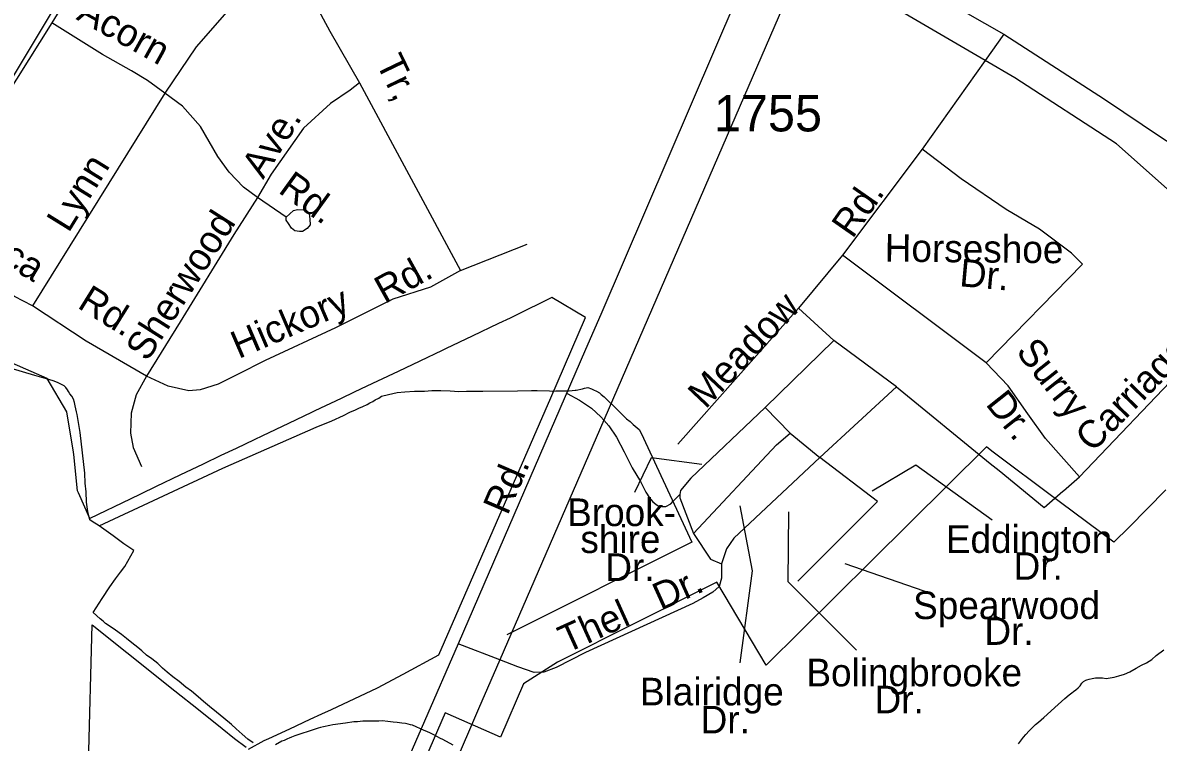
# Model space of a CAD drawing. Extents: x 2260773 to 2342389, y 552869 to 618546.
# Drawn here: x 2315643 to 2319547, y 584994 to 587470 of the extents above; entities that cross this region are included whole.
import ezdxf

# ---------------------------------------------------------------- set-up
doc = ezdxf.new("R2010")
doc.units = 0
for name, color, linetype in [('Exist Boundary Land Use Reservation Military US Department of Defense', 7, 'Continuous'), ('Exist Boundary Political City Limit New', 7, 'Continuous'), ('Exist Boundary Political Urban Extension UEB', 7, 'Continuous'), ('Exist Hydrographic Misc Water Feature', 7, 'Continuous'), ('Exist Road Non-System Type 51', 7, 'Continuous'), ('Exist Road Non-System Type 51 Label', 7, 'Continuous'), ('Exist Road Primary US Attributed', 7, 'Continuous'), ('Exist Road Secondary Type 51 Attributed', 7, 'Continuous'), ('Exist Road Secondary Type 51 Label', 7, 'Continuous'), ('Exist Road Secondary Type 51 Number Label', 7, 'Continuous'), ('Map Preparation Boundary City Limit Buffer Line', 7, 'Continuous')]:
    doc.layers.add(name, color=color, linetype=linetype)

msp = doc.modelspace()

# ---------------------------------------------------------------- linework, layer by layer
at = {"layer": 'Exist Boundary Land Use Reservation Military US Department of Defense'}
msp.add_lwpolyline([(2316266.1, 588383.9), (2315121, 586471.4), (2314859.6, 586259.1)], dxfattribs=at)
at = {"layer": 'Exist Boundary Political City Limit New'}
for points in [[(2316419, 584970.5), (2316473, 585000.7), (2316488.8, 585007.2), (2316561, 585040.8), (2316631, 585073.4), (2316670.8, 585091.8), (2316705, 585107.6), (2316863.2, 585181.2), (2316951.2, 585229.1), (2317073, 585295.1), (2317459, 586180.1), (2317578, 586455.7), (2317461.5, 586524.4), (2317429.8, 586508.8), (2317367.2, 586478.1), (2317318.5, 586454.3), (2317278.8, 586435), (2317188.2, 586391.9), (2317098.2, 586349), (2317084.8, 586342.6), (2317007.8, 586306.1), (2316933.2, 586270.5), (2316916.5, 586262.5), (2316826.5, 586219.7), (2316782.2, 586198.7), (2316737.8, 586177.6), (2316647.5, 586134.6), (2316635.5, 586128.8), (2316557, 586091.4), (2316467.2, 586048.8), (2316438.8, 586035.2), (2316376.8, 586005.8), (2316323.8, 585980.6), (2316263.5, 585951.8), (2316183, 585913.5), (2316102, 585875), (2316048, 585847.9), (2316012.2, 585831), (2315873, 585764.9), (2315834.5, 585852.4), (2315831.5, 585859.5), (2315818, 585984.1), (2315817.2, 585992.1), (2315794.8, 586131.6), (2315726.5, 586246.1), (2315672, 586270.1), (2315606.5, 586299.2)], [(2319572.8, 585862.6), (2319509, 585798.1), (2319446.8, 585734.9), (2319394.8, 585682.4), (2319211, 585818.9), (2319161.5, 585856), (2319012, 585968.8), (2318975.2, 585996.6), (2318956.2, 586010.9), (2318559.5, 585617.6), (2318198.8, 585259.9), (2318029.8, 585544.8), (2317481, 585270.3), (2317365.2, 585196), (2317285, 585012.1), (2317094.8, 585096.2), (2317001, 584879.1)], [(2315869.2, 584921.1), (2315881, 585398.8), (2316001, 585303.2), (2316166.2, 585171.2), (2316247.2, 585106.6), (2316328.5, 585041.6), (2316371.5, 585007.4), (2316410.8, 584977)]]:
    msp.add_lwpolyline(points, dxfattribs=at)
at = {"layer": 'Exist Boundary Political Urban Extension UEB'}
for p, q in [((2317640.6, 586103), (2317283.1, 585277.7)), ((2317283.1, 585277.7), (2317210.4, 585109.7)), ((2317210.4, 585109.7), (2317048.5, 584735.8))]:
    msp.add_line(p, q, dxfattribs=at)
for points in [[(2318952.2, 587339.9), (2318333.3, 587702.4), (2317640.6, 586103)], [(2319892.5, 586555.7), (2319774.2, 586724.7), (2319403.7, 587054), (2319053.7, 587280.4), (2318952.2, 587339.9)]]:
    msp.add_lwpolyline(points, dxfattribs=at)
at = {"layer": 'Exist Hydrographic Misc Water Feature'}
for points in [[(2315906, 585738.8), (2315881.4, 585754.2), (2315873.4, 585760.3), (2315867, 585788.1), (2315862.5, 585820.4), (2315860.5, 585855.9), (2315857.8, 585885.9), (2315855.8, 585919.9), (2315840, 586059.8), (2315829.5, 586121.8), (2315827.3, 586131.4), (2315825.6, 586141.4), (2315823.4, 586151.5), (2315821.1, 586163.6), (2315817.2, 586175.5), (2315811.1, 586185.4), (2315804.9, 586193.2), (2315800.6, 586201.2), (2315796.5, 586207), (2315790.6, 586215.2), (2315784.8, 586220.9), (2315776.6, 586225), (2315764.3, 586230.9), (2315750.4, 586236.7), (2315732.3, 586242.7), (2315684.3, 586256), (2315600.1, 586281.2)], [(2315906, 585738.8), (2316331.3, 585937.1), (2316652, 586078.7), (2316705.3, 586101), (2316745.5, 586119.3), (2316767.2, 586129.9), (2316787.1, 586137.8), (2316798.8, 586144.1), (2316812.5, 586150.2), (2316826.9, 586156.6), (2316836.7, 586162.4), (2316846.8, 586166.6), (2316854.6, 586172.7), (2316866.7, 586178.5), (2316876.1, 586184.9), (2316900.3, 586191.4), (2316930, 586197.4), (2316956.5, 586199.9), (2316989.9, 586202.2), (2317024, 586202.3), (2317050, 586204.9), (2317080.1, 586205.3), (2317112.1, 586203.3), (2317142.1, 586201.6), (2317168.1, 586202.1), (2317193.9, 586202.3), (2317224.3, 586202.6), (2317343.8, 586204.1), (2317392, 586204.5), (2317411.7, 586204.8), (2317453.9, 586203.3), (2317463.6, 586203.1), (2317475.9, 586203.3), (2317484.1, 586203.3), (2317493.9, 586203.4), (2317503.6, 586203.6), (2317513.8, 586203.6), (2317522, 586203.6), (2317541.9, 586205.9), (2317545.8, 586206.1), (2317567.7, 586210.5), (2317573.9, 586212.4), (2317579.8, 586214.4), (2317585.8, 586214.7), (2317597.9, 586210.4), (2317605.7, 586206.8), (2317615.7, 586202.9), (2317625.8, 586196.9), (2317631.7, 586191.2), (2317641.8, 586183.2), (2317692.6, 586133.7), (2317702.5, 586123.7), (2317708.6, 586118), (2317718.9, 586107.9), (2317731, 586098), (2317741.2, 586088.3), (2317762.8, 586070.4), (2317769.3, 586058.5), (2317943.6, 585682.7), (2317306.9, 585364.1)], [(2316377.2, 585040.1), (2316360.6, 585056), (2316334.6, 585077.8), (2316308.5, 585097.5), (2316284.5, 585116.9), (2316264, 585135), (2316246, 585150.7), (2316223.6, 585170.3), (2316203.5, 585184.3), (2316181.2, 585203.8), (2316159.2, 585219.7), (2316138.9, 585235.4), (2316123, 585249.1), (2316106.8, 585264.9), (2316086.5, 585281), (2316068.4, 585294.6), (2316052, 585308.5), (2316038.3, 585320.2), (2316018, 585336.3), (2315999.7, 585352), (2315982.1, 585365.6), (2315961.4, 585379.7), (2315943.7, 585393.3), (2315927.5, 585403), (2315919.5, 585411.1), (2315909.3, 585418.7), (2315885.3, 585440.6), (2315916.3, 585489.1), (2315942.1, 585529), (2315961.6, 585557.2), (2315979.4, 585579.3), (2315993.4, 585599.5), (2316024.5, 585654), (2315990.1, 585677.4), (2315954, 585705.2), (2315906, 585738.8)], [(2319066.3, 584989), (2319083.9, 585011.5), (2319091.9, 585021.2), (2319103.8, 585033.6), (2319113.4, 585043.5), (2319125.3, 585055.9), (2319135.2, 585063.8), (2319153.2, 585080.1), (2319202.6, 585124.6), (2319214.5, 585134.6), (2319226.4, 585145), (2319240.4, 585157.1), (2319250.2, 585164.9), (2319255.9, 585168.9), (2319264.1, 585175), (2319271.5, 585181.2), (2319278.1, 585189.1), (2319284, 585197.5), (2319289.8, 585203.6), (2319297.6, 585207.6), (2319301.9, 585209.5), (2319309.7, 585211.5), (2319319.5, 585213.7), (2319331.8, 585215.9), (2319343.7, 585216.1), (2319355.6, 585216), (2319367.5, 585214.1), (2319381.6, 585216.5), (2319395.6, 585218.4), (2319411.6, 585222.5), (2319431.3, 585228.9), (2319449.1, 585237.2), (2319471.2, 585249.3), (2319489.1, 585259.6), (2319506.9, 585267.8), (2319524.8, 585279.7), (2319540.3, 585292.4), (2319566.2, 585312.4)], [(2317123, 584984.2), (2317087.3, 585003.8), (2317078.9, 585007.9), (2317067.2, 585013.7), (2317056.8, 585019.4), (2317044.9, 585025.2), (2317032.8, 585031.1), (2317022.7, 585035), (2316982.7, 585052.8), (2316976.6, 585054.5), (2316968.6, 585056.6), (2316958.5, 585058.4), (2316946.6, 585060.2), (2316930.4, 585062.3), (2316916.5, 585064), (2316898.7, 585065.9), (2316878.6, 585067.7), (2316866.7, 585067.4), (2316850.5, 585067.1), (2316832.4, 585066.9), (2316812.5, 585066.7), (2316794.3, 585064.5), (2316780.8, 585064.5), (2316752.5, 585060.3), (2316708.8, 585053.9), (2316698.7, 585051.7), (2316676.6, 585047.4), (2316666.5, 585045.2), (2316658.5, 585043.2), (2316648.5, 585039), (2316578.8, 585016.3), (2316567.1, 585012.4), (2316559.3, 585008.3), (2316553.4, 585005.9), (2316541.3, 585000), (2316533.3, 584998), (2316511.7, 584985.4)], [(2316435.5, 584992.8), (2316417, 585004.5), (2316397.1, 585022.5), (2316377.2, 585040.1)]]:
    msp.add_lwpolyline(points, dxfattribs=at)
at = {"layer": 'Exist Road Non-System Type 51'}
for p, q in [((2319016.5, 587430.5), (2318952.2, 587339.9)), ((2318952.2, 587339.9), (2318735.9, 587034.8)), ((2316800.3, 587263), (2317147.8, 586617.6)), ((2316131.9, 587227.7), (2315676, 586496.3)), ((2318735.9, 587034.8), (2318462, 586670.4)), ((2316548.2, 586801.5), (2316450.2, 586868.6)), ((2317147.8, 586617.6), (2317376.8, 586708)), ((2318462, 586670.4), (2318309.8, 586487.7)), ((2318956, 586300.2), (2318462, 586670.4)), ((2319276.8, 585907.8), (2319892.5, 586555.7)), ((2318309.8, 586487.7), (2317895.3, 586020.2)), ((2318309.8, 586487.7), (2318431.5, 586376.4)), ((2318195, 586146.8), (2318431.5, 586376.4)), ((2318647, 586217.1), (2318431.5, 586376.4)), ((2318383.6, 585974.7), (2318647, 586217.1)), ((2318647, 586217.1), (2318969.6, 585953.7)), ((2318195, 586146.8), (2318281.7, 586057.7)), ((2318281.7, 586057.7), (2318383.6, 585974.7)), ((2318969.6, 585953.7), (2318999.7, 585929.2)), ((2319221.1, 585859.5), (2319276.8, 585907.8)), ((2319219.5, 585858.2), (2319221.1, 585859.5)), ((2317283.1, 585277.7), (2317140.2, 585333.1))]:
    msp.add_line(p, q, dxfattribs=at)
for points in [[(2316547, 587716.2), (2316508.6, 587681.9), (2316467.2, 587643.7), (2316407.9, 587581.1), (2316336.8, 587498.4), (2316238.6, 587387.4), (2316131.9, 587227.7)], [(2316547, 587716.2), (2316579.3, 587657.6), (2316621.6, 587584.9), (2316698.3, 587441.6), (2316800.3, 587263)], [(2316131.9, 587227.7), (2316071.9, 587271.8), (2316016.4, 587304.4), (2315917.6, 587360.9), (2315834.7, 587412.1), (2315743, 587470.3)], [(2316800.3, 587263), (2316768.5, 587238.3), (2316701.5, 587192.4), (2316608, 587107.7), (2316496.9, 586948.9), (2316450.2, 586868.6)], [(2316450.2, 586868.6), (2316401.7, 586904.8), (2316352.3, 586955.9), (2316313.5, 587010.6), (2316253.6, 587113), (2316191.8, 587183.6), (2316131.9, 587227.7)], [(2318956, 586300.2), (2319286.2, 586640), (2319248.7, 586677.5), (2319138.7, 586759.5), (2319023.9, 586827.4), (2318869.4, 586932.8), (2318735.9, 587034.8)], [(2316450.2, 586868.6), (2316369.1, 586741.5), (2316183.9, 586441.6), (2316068.4, 586253.6)], [(2316548.2, 586801.5), (2316573.9, 586823.7), (2316588, 586827.9), (2316607.9, 586826.1), (2316618, 586822.3), (2316628, 586812.3), (2316630.3, 586794.4), (2316630.6, 586774.4), (2316620.6, 586762.2), (2316604.6, 586752.1), (2316594.6, 586751.9), (2316578.8, 586753.9), (2316566.6, 586763.6), (2316556.5, 586779.6), (2316548.2, 586791.5), (2316548.2, 586801.5)], [(2315676, 586496.3), (2315614.3, 586528), (2315537.6, 586574.8), (2315438.8, 586634.8), (2315370, 586680.7), (2315303, 586730.1)], [(2317147.8, 586617.6), (2317044.5, 586560.6), (2316915.8, 586519.2), (2316718.3, 586420.4), (2316476.7, 586307.5), (2316381.4, 586259.8), (2316314.4, 586226.3), (2316252.7, 586206.9), (2316213.9, 586203.4), (2316143.3, 586219.2), (2316068.4, 586253.6)], [(2316068.4, 586253.6), (2315861.2, 586374.5), (2315676, 586496.3)], [(2319276.8, 585907.8), (2319159.7, 586040.2), (2319098.9, 586124.5), (2319031, 586220.6), (2318956, 586300.2)], [(2316068.4, 586253.6), (2316033.1, 586190.1), (2316015.5, 586126.6), (2316013.7, 586057.8), (2316022.5, 586008.4), (2316050.8, 585943.1)], [(2317515.1, 586194.9), (2317557.1, 586171.7), (2317599, 586144.2), (2317630.9, 586113.8), (2317640.6, 586103)], [(2318195, 586146.8), (2317939.8, 585903.1), (2317904.7, 585860.9), (2317901.6, 585847)], [(2317640.6, 586103), (2317658.4, 586083.4), (2317684.4, 586044.3), (2317710.5, 585993.6), (2317738, 585938.5), (2317767, 585892.2), (2317785.8, 585854.5), (2317797.3, 585835.7), (2317808.9, 585821.2), (2317819.1, 585814), (2317827.7, 585808.2), (2317840.8, 585805.3), (2317853.8, 585805.3), (2317871.6, 585815.4), (2317878.7, 585824.1), (2317901.6, 585847)], [(2317949.2, 585713.3), (2318234.8, 586017.9), (2318281.7, 586057.7)], [(2318383.6, 585974.7), (2318088.3, 585696.7), (2318062.2, 585660.4), (2318044.9, 585608.3)], [(2318307.4, 585549.3), (2318581.4, 585823.4), (2318383.6, 585974.7)], [(2318999.7, 585929.2), (2319155.1, 585802.3), (2319219.5, 585858.2)], [(2317901.6, 585847), (2317902.3, 585835.1), (2317949.2, 585713.3)], [(2317949.2, 585713.3), (2318007.7, 585624.3), (2318044.9, 585608.3)], [(2318044.9, 585608.3), (2318044.9, 585559.1), (2318037.6, 585530.1), (2318015.9, 585511.3), (2317982.6, 585491), (2317946.4, 585472.2), (2317577.3, 585302.7), (2317477.5, 585252), (2317434, 585236.1), (2317400.8, 585234.6), (2317345.7, 585253.5), (2317283.1, 585277.7)]]:
    msp.add_lwpolyline(points, dxfattribs=at)
at = {"layer": 'Exist Road Non-System Type 51 Label'}
for points in [[(2317746.9, 585854.7), (2317804.8, 585974.3), (2317978.3, 585951.2)], [(2318976.3, 585758.6), (2318714.1, 585947.7), (2318563.6, 585858.9)], [(2318109.4, 585268.1), (2318151.9, 585584.5), (2318109.4, 585808.4)], [(2318509.7, 585310.9), (2318274.7, 585546), (2318276.8, 585786.8)], [(2318771.9, 585503.9), (2318471.1, 585608.1)]]:
    msp.add_lwpolyline(points, dxfattribs=at)
at = {"layer": 'Exist Road Primary US Attributed'}
msp.add_lwpolyline([(2318251.8, 587914.8), (2318327.1, 587858.3), (2318372, 587827.3), (2318422.6, 587792.4), (2318758.4, 587579.5), (2319016.5, 587430.5), (2319362.2, 587207.1), (2319558.2, 587075.4), (2319619.6, 587035.9), (2319677, 586997.4), (2319744.9, 586958.9), (2319794.7, 586933.9), (2319844.6, 586913.5), (2319901.2, 586899.9)], dxfattribs=at)
at = {"layer": 'Exist Road Secondary Type 51 Attributed'}
for points in [[(2317264.7, 588824.8), (2316996, 588713.4), (2316820.6, 588640.2), (2316646, 588567.8), (2316554.3, 588523.7), (2316476.7, 588481.4), (2316430.8, 588451.4), (2316426.3, 588447.4), (2316416.7, 588439), (2316367.3, 588396.7), (2316307.4, 588338.4), (2316240.3, 588260.8), (2316216.5, 588226.4), (2316147.8, 588120.5), (2316038.4, 587947.6), (2315909.7, 587742.9), (2315743, 587470.3), (2315541.1, 587150)], [(2318251.8, 587914.8), (2317630.1, 586466.8), (2317577.9, 586345.8), (2317140.2, 585333.1), (2316792.8, 584535.1), (2316729.7, 584360.3), (2316710.3, 584319.7), (2316465.2, 583751.5), (2316439, 583690.4), (2316407.2, 583616), (2316193.6, 583117), (2316170.7, 583063.4), (2316168.6, 583058.5)]]:
    msp.add_lwpolyline(points, dxfattribs=at)
at = {"layer": 'Map Preparation Boundary City Limit Buffer Line'}
for points in [[(2316419, 584970.5), (2316473, 585000.7), (2316488.8, 585007.2), (2316561, 585040.8), (2316631, 585073.4), (2316670.8, 585091.8), (2316705, 585107.6), (2316863.2, 585181.2), (2316951.2, 585229.1), (2317073, 585295.1), (2317459, 586180.1), (2317578, 586455.7), (2317461.5, 586524.4), (2317429.8, 586508.8), (2317367.2, 586478.1), (2317318.5, 586454.3), (2317278.8, 586435), (2317188.2, 586391.9), (2317098.2, 586349), (2317084.8, 586342.6), (2317007.8, 586306.1), (2316933.2, 586270.5), (2316916.5, 586262.5), (2316826.5, 586219.7), (2316782.2, 586198.7), (2316737.8, 586177.6), (2316647.5, 586134.6), (2316635.5, 586128.8), (2316557, 586091.4), (2316467.2, 586048.8), (2316438.8, 586035.2), (2316376.8, 586005.8), (2316323.8, 585980.6), (2316263.5, 585951.8), (2316183, 585913.5), (2316102, 585875), (2316048, 585847.9), (2316012.2, 585831), (2315873, 585764.9), (2315834.5, 585852.4), (2315831.5, 585859.5), (2315818, 585984.1), (2315817.2, 585992.1), (2315794.8, 586131.6), (2315726.5, 586246.1), (2315672, 586270.1), (2315606.5, 586299.2)], [(2319572.8, 585862.6), (2319509, 585798.1), (2319446.8, 585734.9), (2319394.8, 585682.4), (2319211, 585818.9), (2319161.5, 585856), (2319012, 585968.8), (2318975.2, 585996.6), (2318956.2, 586010.9), (2318559.5, 585617.6), (2318198.8, 585259.9), (2318029.8, 585544.8), (2317481, 585270.3), (2317365.2, 585196), (2317285, 585012.1), (2317094.8, 585096.2), (2317001, 584879.1)], [(2315869.2, 584921.1), (2315881, 585398.8), (2316001, 585303.2), (2316166.2, 585171.2), (2316247.2, 585106.6), (2316328.5, 585041.6), (2316371.5, 585007.4), (2316410.8, 584977)]]:
    msp.add_lwpolyline(points, dxfattribs=at)

# ---------------------------------------------------------------- texts
at = {"layer": 'Exist Road Non-System Type 51 Label'}
for s, rotation, p in [('Surry', 308.463, (2319055, 586337.3)), ('Carriage', 45.6183, (2319320.9, 585988.6)), ('Dr.', 308.463, (2318951, 586157.3)), ('Dr.', 24.3307, (2317836.8, 585446.4)), ('Thel', 24.3307, (2317512.2, 585299.6))]:
    msp.add_text(s, height=95, rotation=rotation, dxfattribs=at).set_placement(p)
for s, p in [('Brook-', (2317514.7, 585738.3)), ('shire', (2317560.2, 585645.7)), ('Eddington', (2318816.9, 585646)), ('Dr.', (2317646, 585549.5)), ('Dr.', (2319049.8, 585553.4)), ('Spearwood', (2318704.3, 585418.3)), ('Dr.', (2318949.5, 585329.6)), ('Bolingbrooke', (2318337.3, 585186.8)), ('Blairidge', (2317765.1, 585121.2)), ('Dr.', (2318571.6, 585094.1)), ('Dr.', (2317973.8, 585024.7))]:
    msp.add_text(s, height=95, dxfattribs=at).set_placement(p)
at = {"layer": 'Exist Road Secondary Type 51 Label'}
for s, rotation, p in [('Acorn', 330.9604, (2315823.5, 587483.4)), ('Tr,', 295.7183, (2316856, 587333.1)), ('Ave.', 57.7459, (2316469.5, 586929)), ('Lynn', 58.2844, (2315800.5, 586744.7)), ('Rd.', 324.1762, (2316517.7, 586888.3)), ('Rd.', 55.058, (2318495.8, 586724.4)), ('Deluca', 329.218, (2315341.4, 586778.8)), ('Sherwood', 57.5828, (2316071.4, 586300.9)), ('Horseshoe', 359.4555, (2318606.3, 586648.4)), ('Rd.', 29.0638, (2316887.3, 586501.4)), ('Dr.', 354.8643, (2318861.3, 586563.9)), ('Rd.', 328.1346, (2315827.1, 586491.6)), ('Hickory', 23.2421, (2316385, 586312.7)), ('Meadow', 46.6206, (2317990.6, 586138.3)), ('Rd.', 66.6825, (2317309.6, 585772.2))]:
    msp.add_text(s, height=95, rotation=rotation, dxfattribs=at).set_placement(p)
at = {"layer": 'Exist Road Secondary Type 51 Number Label'}
msp.add_text('1755', height=125, dxfattribs=at).set_placement((2318019.1, 587096.4))

doc.saveas('drawing.dxf')
